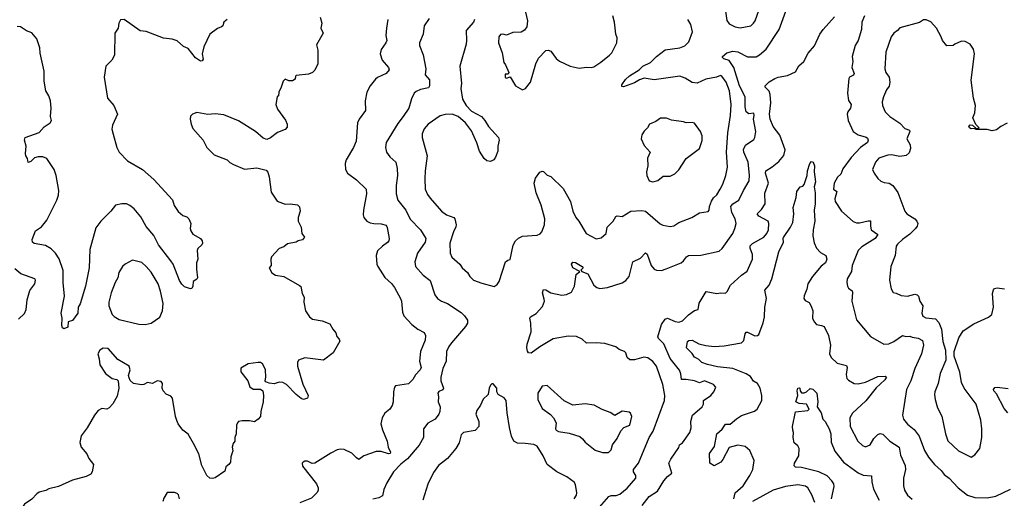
# Model space of a CAD drawing. Extents: x 1921360 to 2014538, y 768294 to 907744.
# Tile 410 of 412: x 2001036 to 2009043, y 896520 to 900414. Entities that reach past the tile are written whole.
import ezdxf

# ---------------------------------------------------------------- set-up
doc = ezdxf.new("R2010")
doc.units = 0

msp = doc.modelspace()

# ---------------------------------------------------------------- linework, layer by layer
at = {"layer": '0CON10XD'}
for points in [[(2005149.2, 900475), (2005165.8, 900405), (2005158.8, 900355), (2005141.7, 900328.3), (2005113.6, 900313.6), (2005045, 900309.2), (2004995, 900288.9), (2004965, 900297.1), (2004945.8, 900294.2), (2004932.5, 900275), (2004930, 900225), (2004960, 900145), (2004972.5, 900065), (2004986.7, 900046.7), (2005012.5, 899985), (2005008.3, 899971.7), (2004985, 899970), (2004984.1, 899944.1), (2004995, 899937.5), (2005025, 899950), (2005067, 899877), (2005125, 899842.5)], [(2005713.1, 896405), (2005826, 896535), (2005845, 896543.5), (2005887.4, 896542.6), (2005915.8, 896554.2), (2005975, 896602.5), (2006046.1, 896685), (2006047.1, 896705), (2006027.8, 896735), (2006028.9, 896755), (2006068.5, 896805), (2006154.5, 897015), (2006187.9, 897065), (2006280, 897315), (2006282.7, 897355), (2006265.4, 897444.6), (2006215.3, 897595.3), (2006185, 897632.9), (2006145, 897662.5), (2006111.7, 897668.3), (2006035, 897645.5), (2005996.9, 897646.9), (2005977.1, 897665), (2005965, 897703.3), (2005955, 897714), (2005911.7, 897731.7), (2005885, 897751.2), (2005795, 897780), (2005724.2, 897785.8), (2005645, 897781.2), (2005610, 897815), (2005565, 897835.8), (2005495, 897839.2), (2005375, 897817.8), (2005266.6, 897753.4), (2005195, 897702), (2005175, 897703.3), (2005166.1, 897716.1), (2005161.2, 897745), (2005163.9, 897773.9), (2005194.2, 897875), (2005194, 897945), (2005183.8, 897985), (2005190, 897995), (2005235, 898024.2), (2005288.9, 898081.1), (2005302.9, 898125), (2005300.9, 898140.9), (2005287.9, 898192.1), (2005295, 898220), (2005315, 898216.5), (2005355, 898192.5), (2005445, 898172.2), (2005482.4, 898177.6), (2005524.3, 898195.7), (2005547.8, 898245), (2005560.2, 898339.8), (2005590, 898365), (2005535, 898394), (2005524.2, 898425), (2005535, 898441.2), (2005555, 898439.2), (2005610.8, 898405), (2005618, 898395), (2005600, 898375), (2005606.7, 898365), (2005655.7, 898345), (2005704.7, 898254.7), (2005728.8, 898235), (2005755, 898226.9), (2005817.5, 898235), (2005935, 898273.8), (2005965, 898291.2), (2005992.5, 898325), (2006022.9, 898445), (2006084.2, 898475), (2006125, 898517.5), (2006137.5, 898505), (2006170, 898415), (2006194.6, 898384.6), (2006215, 898375.7), (2006255, 898374.5), (2006294.2, 898385.8), (2006415, 898436), (2006435, 898452), (2006458.6, 898485), (2006475.4, 898494.6), (2006575, 898498.2), (2006725, 898531.4), (2006748.3, 898551.7), (2006834.7, 898675.3), (2006853.1, 898715), (2006861.4, 898755), (2006854.3, 898795), (2006826.1, 898846.1), (2006819.5, 898895), (2006835, 898914.4), (2006885.6, 898945), (2006921.5, 899025), (2006967.6, 899102.4), (2006971.7, 899148.3), (2006960.4, 899255), (2006923.8, 899335), (2006921.7, 899358.3), (2006938.3, 899391.7), (2007005, 899438.6), (2007015.4, 899454.6), (2007022.1, 899505), (2007004.3, 899605), (2007010, 899635), (2007005, 899652.5), (2006965, 899648.6), (2006944.5, 899665), (2006936.1, 899705), (2006935.3, 899785), (2006890.6, 899875), (2006844, 900024), (2006805, 900081.4), (2006763.3, 900095), (2006751.2, 900105), (2006751.2, 900115), (2006786.2, 900145), (2006835, 900158.2), (2006875, 900152.3), (2006955, 900112.5), (2007025, 900113.1), (2007052.9, 900127.1), (2007106.1, 900173.9), (2007212.9, 900335), (2007265.6, 900484.4)], [(2006775, 900482.5), (2006786.9, 900406.9), (2006805, 900379.2), (2006855, 900355.7), (2006895, 900348.9), (2006982, 900365), (2007004.5, 900385), (2007016.1, 900405), (2007062.1, 900535)], [(2002722.5, 900415), (2002696.4, 900393.6), (2002687.5, 900365), (2002677.5, 900355), (2002645, 900343.3), (2002583.3, 900295), (2002533.3, 900193.3), (2002518.8, 900135), (2002526.7, 900093.3), (2002520, 900080), (2002505, 900077.5), (2002465, 900103.8), (2002405, 900180), (2002366.7, 900195), (2002315, 900242), (2002275, 900254.2), (2002205, 900264), (2002065, 900316.7), (2002014.6, 900324.6), (2001885, 900416.7), (2001855, 900412.5), (2001842, 900385), (2001835.8, 900344.2), (2001810, 900305), (2001805.8, 900125), (2001783.8, 900085), (2001737.5, 900035), (2001722.9, 899945), (2001750.8, 899775), (2001801.2, 899715), (2001830.8, 899645), (2001790, 899555), (2001784.2, 899524.2), (2001796.2, 899483.8), (2001825.7, 899375), (2001844.3, 899335), (2001912.5, 899265), (2002035, 899195.6), (2002127.5, 899115), (2002277.4, 898947.4), (2002291.7, 898901.7), (2002325, 898852.5), (2002361.7, 898821.7), (2002395, 898811.2), (2002412.5, 898795), (2002426.7, 898755), (2002421.2, 898715), (2002426.2, 898695), (2002445, 898670), (2002505, 898633.3), (2002520, 898615), (2002523.3, 898595), (2002518.3, 898581.7), (2002485, 898552.5), (2002478.8, 898535), (2002483.6, 898466.4), (2002472.5, 898435), (2002472.5, 898385), (2002482.5, 898315), (2002476.7, 898303.3), (2002446.4, 898283.6), (2002444.2, 898245), (2002435, 898226.7), (2002425, 898223.3), (2002375, 898240), (2002355, 898262.5), (2002335, 898292.5), (2002284.5, 898424.5), (2002265, 898452), (2002165, 898581.2), (2002127.9, 898657.9), (2002065, 898731.9), (2002019.5, 898809.5), (2001966, 898876), (2001932.6, 898902.6), (2001905.5, 898915.5), (2001865, 898916.9), (2001815, 898905.6), (2001777.5, 898855), (2001695.5, 898774.5), (2001655, 898720), (2001605.5, 898544.5), (2001600, 898395), (2001571.1, 898245), (2001526.7, 898103.3), (2001511.2, 898075), (2001508.8, 898025), (2001465, 897967.5), (2001430, 897955), (2001426.4, 897913.6), (2001395, 897900), (2001385, 897907.5), (2001378.8, 897925), (2001380, 897985), (2001374, 898025), (2001399.2, 898165), (2001388.1, 898275), (2001387.9, 898372.1), (2001357.6, 898467.6), (2001325.6, 898515.6), (2001290.5, 898550.5), (2001245, 898575.7), (2001152, 898592), (2001140, 898605), (2001137.5, 898625), (2001164, 898696), (2001212.7, 898727.3), (2001256.6, 898783.4), (2001338.1, 898945), (2001350, 898985), (2001352.9, 899025), (2001333.5, 899145), (2001315, 899196), (2001256, 899285), (2001225, 899298.9), (2001185, 899298.9), (2001155, 899290.8), (2001125, 899260), (2001105, 899252.5), (2001100, 899285), (2001085.7, 899305.7), (2001083.6, 899326.4)], [(2003480, 900435), (2003493.3, 900385), (2003483.8, 900345), (2003502.5, 900305), (2003450.7, 900209.3), (2003460, 900165), (2003460, 900055), (2003436.1, 900003.9), (2003417.5, 899985), (2003385, 899970), (2003285, 899960), (2003277.5, 899955), (2003275, 899930), (2003255, 899917.5), (2003225, 899917.5), (2003195, 899930), (2003177.5, 899915), (2003163.3, 899865), (2003142.5, 899825), (2003140, 899795), (2003130, 899785), (2003120, 899725), (2003133.3, 899685), (2003197.7, 899597.7), (2003210, 899565), (2003209.7, 899540.3), (2003195, 899520.8), (2003133.3, 899495), (2003075, 899452.5), (2003045, 899440), (2003015, 899451.2), (2002953.8, 899505), (2002815, 899590.8), (2002695, 899640), (2002625, 899648.8), (2002565, 899643.8), (2002475, 899657.5), (2002440, 899645), (2002425, 899630), (2002422.5, 899605), (2002430, 899565), (2002445, 899530), (2002527.5, 899435), (2002557.5, 899375), (2002617.5, 899315), (2002722.7, 899272.7), (2002745, 899251.2), (2002773.3, 899236.7), (2002865, 899196.7), (2002965, 899207.5), (2003040.7, 899190.7), (2003053.9, 899173.9), (2003065.9, 899134.1), (2003079.5, 899009.5), (2003128.3, 898938.3), (2003195, 898912), (2003234.1, 898915.9), (2003295, 898908.8), (2003310.7, 898890.7), (2003316.1, 898856.1), (2003299.2, 898805), (2003299.2, 898775), (2003324.2, 898725), (2003330, 898675), (2003352.5, 898645), (2003335.9, 898624.1), (2003300, 898615), (2003285, 898603.8), (2003215, 898589.2), (2003184.2, 898565.8), (2003145, 898551.2), (2003084.2, 898485), (2003078, 898465), (2003080, 898415), (2003063.3, 898395), (2003086.2, 898355), (2003115, 898334), (2003185, 898323.3), (2003312.5, 898252.5), (2003322.5, 898242.5), (2003333.3, 898185), (2003350, 898155), (2003346.7, 898115), (2003358.8, 898045), (2003393.3, 897995), (2003418.3, 897978.3), (2003495, 897963.8), (2003558.8, 897938.8), (2003581.2, 897895), (2003606.2, 897865), (2003614, 897835), (2003633.6, 897813.6), (2003638.2, 897798.2), (2003585, 897704.3), (2003505.4, 897644.6), (2003355, 897662.5), (2003302, 897645), (2003294.4, 897625), (2003294.6, 897595), (2003337.2, 897447.2), (2003381.2, 897355), (2003376.7, 897335), (2003345, 897324.2), (2003325, 897332.5), (2003284.6, 897364.6), (2003205.7, 897445), (2003175, 897461.5), (2003145, 897464.4), (2003105, 897452), (2003065, 897456.7), (2003037, 897467), (2003032.5, 897475), (2003038.8, 897505), (2003035.8, 897565), (2003026.2, 897585), (2003010, 897615), (2002995, 897623.8), (2002976.1, 897623.9), (2002895, 897614), (2002835, 897580), (2002835, 897550), (2002890, 897475), (2002907, 897427), (2002935, 897407.5), (2002995, 897406.7), (2003013.6, 897393.6), (2003018.8, 897355), (2003016.1, 897306.1), (2002996.2, 897225), (2002993.3, 897185), (2002975, 897163.3), (2002945, 897143.3), (2002905, 897151.2), (2002845, 897151.2), (2002816.1, 897143.9), (2002806.7, 897135), (2002798.8, 897115), (2002796.2, 897045), (2002784, 897015), (2002786, 896985), (2002772, 896965), (2002763.8, 896935), (2002768, 896905), (2002753.9, 896856.1), (2002750, 896815), (2002737.5, 896795), (2002712.5, 896775), (2002705, 896740), (2002625, 896687.5), (2002605, 896680), (2002583, 896683), (2002557.5, 896705), (2002517.9, 896787.9), (2002492.6, 896882.6), (2002450, 896965), (2002405, 897041.2), (2002361.2, 897075), (2002323.3, 897125), (2002312.9, 897152.9), (2002302, 897185), (2002277.1, 897335), (2002265, 897350), (2002226.2, 897366.2), (2002203.3, 897395), (2002193.8, 897415), (2002196, 897455), (2002185, 897470), (2002155, 897476.7), (2002116.1, 897453.9), (2002075, 897463.3), (2002045, 897446.7), (2002025, 897444), (2001962.5, 897455), (2001935, 897477.5), (2001925, 897500), (2001921.7, 897518.3), (2001934, 897565), (2001926, 897595), (2001835, 897648.6), (2001755, 897738), (2001715, 897741.2), (2001686.7, 897725), (2001670, 897695), (2001683.3, 897655), (2001686.2, 897605), (2001734.1, 897534.1), (2001787.5, 897495), (2001825.9, 897485.9), (2001836.1, 897476.1), (2001840.8, 897415), (2001828.3, 897351.7), (2001792.3, 897287.7), (2001763.3, 897255), (2001745, 897246.2), (2001705, 897250), (2001675, 897234), (2001644.6, 897195.4), (2001585, 897094), (2001535, 897028)], [(2004030.8, 900415), (2004018, 900345), (2004013.8, 900285), (2004021.2, 900245), (2004013.8, 900225), (2003975, 900172.5), (2003966.2, 900135), (2003982.5, 900085), (2004036.2, 900025), (2004041.2, 900005), (2004015, 899977.5), (2003945.6, 899944.4), (2003930.2, 899929.8), (2003886.7, 899875), (2003858.1, 899825), (2003845.8, 899755), (2003848.8, 899675), (2003796.7, 899605), (2003783.3, 899575), (2003771.2, 899425), (2003750.8, 899375), (2003690.6, 899275), (2003681.9, 899245), (2003685.7, 899195.7), (2003701.2, 899165), (2003775, 899111.2), (2003853.9, 899033.9), (2003855.8, 898995.8), (2003830.8, 898865), (2003828.8, 898825), (2003833.8, 898805), (2003858, 898775), (2003885, 898760), (2003915, 898754.4), (2003975, 898752), (2004015, 898741.2), (2004024.3, 898724.3), (2004039.2, 898635), (2004038.8, 898615), (2004028.3, 898601.7), (2003985, 898571.2), (2003945, 898532.5), (2003934.4, 898495), (2003939.2, 898425), (2003948, 898405), (2004005, 898316.7), (2004058.3, 898268.3), (2004083.8, 898235), (2004134, 898145), (2004140.8, 898125), (2004148.8, 898035), (2004160, 898005), (2004224.2, 897934.2), (2004275, 897896.2), (2004325, 897868.6), (2004336.4, 897845), (2004333.1, 897806.9), (2004294.6, 897715.4), (2004288.5, 897635), (2004301.1, 897585), (2004293.1, 897565), (2004255, 897525.6), (2004233.3, 897486.7), (2004199.1, 897450.9), (2004092.5, 897435), (2004083.3, 897425), (2004076.7, 897385), (2004073.9, 897306.1), (2004063.8, 897275), (2004046.7, 897245), (2004005, 897213.3), (2003983.1, 897175), (2003973.3, 897125), (2003985.6, 897075.6), (2004025.6, 896985), (2004031.5, 896935), (2004051.4, 896895), (2004049.2, 896885), (2004035, 896882.5), (2003975, 896900), (2003935, 896901.2), (2003835, 896866.2), (2003795, 896836.7), (2003775, 896848.8), (2003737.4, 896887.4), (2003675, 896915.8), (2003645, 896919.2), (2003617, 896913), (2003565, 896886), (2003435, 896806.7), (2003413.6, 896803.6), (2003375, 896822.5), (2003355, 896822.5), (2003340, 896815), (2003333.3, 896805), (2003335, 896782.5), (2003448.8, 896638.8), (2003463.3, 896605), (2003463.6, 896586.4), (2003453.9, 896566.1), (2003409.2, 896520.8), (2003315, 896484)], [(2004365, 900423.3), (2004324, 900365), (2004315.7, 900295), (2004287.5, 900225), (2004287.5, 900205), (2004318.3, 900128.3), (2004338.1, 900015), (2004334.4, 899965), (2004368.1, 899925), (2004369.5, 899875), (2004360.3, 899859.7), (2004295, 899845.4), (2004259.2, 899830.8), (2004243.1, 899816.9), (2004221.2, 899768.8), (2004199.2, 899695), (2004154.5, 899625.5), (2004109.8, 899570.2), (2004015.6, 899415), (2004010, 899375), (2004019.4, 899335), (2004045, 899299.2), (2004094, 899255), (2004105.6, 899204.4), (2004107.1, 899145), (2004096.4, 899065), (2004096.6, 898996.6), (2004110.6, 898945), (2004175.3, 898865.3), (2004211.7, 898791.7), (2004295.6, 898705), (2004338.1, 898635), (2004333.5, 898605), (2004269.6, 898515), (2004249.1, 898445), (2004254.6, 898405), (2004318, 898335), (2004375, 898291.2), (2004413.1, 898175), (2004432.9, 898145), (2004465, 898123.3), (2004515, 898105.6), (2004625, 898032.5), (2004654.5, 898004.5), (2004678.3, 897968.3), (2004677.5, 897945), (2004662.6, 897917.4), (2004546.3, 897783.7), (2004524.6, 897755.4), (2004505.7, 897715), (2004502.9, 897635), (2004477.1, 897575), (2004460.8, 897505), (2004461.5, 897475), (2004482.5, 897415), (2004477.1, 897402.9), (2004445, 897388.8), (2004436.7, 897375), (2004442.5, 897345), (2004440, 897305), (2004454.3, 897264.3), (2004453.2, 897226.8), (2004445.8, 897205), (2004415, 897164.3), (2004355, 897131.2), (2004320, 897085), (2004318.6, 897015), (2004285, 896952), (2004189.2, 896840.8), (2004135, 896797.5), (2004076.9, 896735), (2004021.9, 896645), (2003997.6, 896592.4), (2003985, 896538.8), (2003957.4, 896522.6), (2003908.3, 896511.7)], [(2004734.4, 900415), (2004726.9, 900393.1), (2004668.1, 900325), (2004670.6, 900245), (2004666, 900215), (2004615.8, 900035), (2004628.6, 899895), (2004624.3, 899854.3), (2004636.8, 899766.8), (2004666.9, 899715), (2004710.3, 899670.3), (2004790.8, 899625), (2004819.2, 899595), (2004848, 899545), (2004930, 899455), (2004935.5, 899434.5), (2004923.8, 899385), (2004923.3, 899345), (2004904, 899295), (2004891.2, 899275), (2004865, 899260.8), (2004835.8, 899265.8), (2004813.3, 899285), (2004776, 899345), (2004753, 899413), (2004709.7, 899509.7), (2004660, 899575), (2004602.5, 899625), (2004554.2, 899645.8), (2004495, 899642.5), (2004455, 899631.4), (2004357.1, 899565), (2004325.7, 899525), (2004309.4, 899485), (2004309.4, 899455), (2004349.5, 899305), (2004333.3, 899185), (2004331.3, 899118.7), (2004334.3, 899035), (2004352.6, 898992.6), (2004375, 898961.2), (2004466, 898855), (2004506.6, 898826.6), (2004565.7, 898805.7), (2004574.1, 898794.1), (2004585.7, 898745.7), (2004582.7, 898727.3), (2004562.6, 898687.4), (2004534.4, 898595), (2004535.7, 898515), (2004551.2, 898481.2), (2004615, 898426), (2004634.6, 898394.6), (2004677.2, 898357.2), (2004696, 898325), (2004725.6, 898295.6), (2004795, 898269.2), (2004895, 898243.3)], [(2004895, 898243.3), (2004919.5, 898260.5), (2004935, 898282.5), (2004986.4, 898443.6), (2005005, 898457.5), (2005025, 898462.5), (2005049.8, 898580.2), (2005066.9, 898615), (2005093, 898637), (2005125, 898653.1), (2005245, 898660), (2005269.1, 898670.9), (2005283, 898687), (2005304.2, 898745.8), (2005307.5, 898795), (2005276.2, 898905), (2005236.7, 899005), (2005220.9, 899085), (2005230, 899125), (2005265.7, 899174.3), (2005285, 899182), (2005295, 899178), (2005325, 899150), (2005355, 899138), (2005455, 899040.8), (2005514.3, 898935), (2005533.5, 898855), (2005558.1, 898805), (2005583.8, 898773.8), (2005643, 898673), (2005725, 898630), (2005765, 898640), (2005805, 898673.3), (2005813.3, 898725), (2005863.3, 898775), (2005885, 898812.5), (2005895, 898817.5), (2005935, 898812.5), (2006005, 898855.7), (2006095, 898862.7), (2006125, 898857.1), (2006243.4, 898753.4), (2006265, 898742.5), (2006325, 898732), (2006355, 898736), (2006395, 898764.2), (2006502.5, 898805), (2006565, 898843.8), (2006635, 898853.3), (2006643.3, 898865), (2006646, 898895), (2006661.5, 898938.5), (2006677.1, 898965), (2006705, 898989.2), (2006732.7, 899035), (2006754.5, 899075), (2006779.6, 899145), (2006791.8, 899215), (2006783.7, 899335), (2006795.3, 899494.7), (2006817.2, 899635), (2006823.1, 899725), (2006808.7, 899835), (2006780.5, 899905), (2006746.9, 899955), (2006735, 899959.1), (2006703.4, 899946.6), (2006615, 899928.9), (2006545, 899896.5), (2006505, 899902.2), (2006448.8, 899938.8), (2006405, 899954.7), (2006195, 899924.7), (2006115, 899938.6), (2006075.5, 899924.5), (2006035, 899900), (2005945, 899867.5), (2005931.7, 899871.7), (2005932.5, 899885), (2005962.3, 899927.7), (2005995, 899956.7), (2006072.5, 900005), (2006103.3, 900035), (2006165.4, 900064.6), (2006214.2, 900115.8), (2006285, 900168.1), (2006405, 900184.6), (2006445, 900202.2), (2006476.7, 900235), (2006507.1, 900315), (2006494.5, 900375), (2006470, 900415)], [(2005125, 899842.5), (2005150, 899855), (2005190, 899905), (2005233.3, 900055), (2005255, 900100), (2005315, 900162.5), (2005335, 900166.7), (2005355, 900157.5), (2005398.8, 900098.8), (2005425.5, 900075.5), (2005513.3, 900035), (2005585, 900019.2), (2005645, 900027.1), (2005685, 900024.3), (2005705, 900030), (2005762.6, 900067.4), (2005833.8, 900125), (2005851.2, 900145), (2005892, 900225), (2005893.8, 900265), (2005884, 900295), (2005873, 900393), (2005860, 900445)], [(2006098.3, 896461.7), (2006155, 896534.3), (2006222.4, 896577.6), (2006275, 896661.4), (2006305, 896697.1), (2006340, 896725), (2006315.5, 896805), (2006330.4, 896839.6), (2006395, 896932.5), (2006402.5, 896955), (2006425, 896971.2), (2006485, 897055.8), (2006495.5, 897094.5), (2006493.5, 897145), (2006508.1, 897195), (2006586, 897265), (2006596, 897285), (2006597.5, 897315), (2006656, 897355), (2006681.2, 897385), (2006696.7, 897425), (2006677, 897447), (2006605, 897475.7), (2006565, 897459.2), (2006525, 897474.3), (2006455, 897486.5), (2006416.7, 897486.7), (2006412.7, 897532.7), (2006401.9, 897561.9), (2006326.2, 897656.2), (2006275.7, 897775.7), (2006230.1, 897820.1), (2006224.8, 897834.8), (2006255.1, 897935), (2006285, 897978.7), (2006305.3, 897985.3), (2006367.6, 897957.6), (2006395, 897952.9), (2006425, 897964.5), (2006475, 898013.3), (2006525, 898048.8), (2006553.3, 898056.7), (2006562.3, 898107.7), (2006617.5, 898202.5), (2006705, 898186.7), (2006735, 898192.2), (2006775, 898189.2), (2006788.1, 898201.9), (2006815.4, 898254.6), (2006905, 898335.5), (2006951.3, 898368.7), (2006995.9, 898465), (2006995, 898502.5), (2006977.3, 898555), (2006977.8, 898575), (2006995.9, 898594.1), (2007087.5, 898645), (2007111.9, 898675), (2007124.4, 898705), (2007128.9, 898755), (2007122.5, 898775), (2007048, 898815), (2007034.3, 898835), (2007069.7, 898870.3), (2007097.9, 898915), (2007096.4, 899003.6), (2007125.5, 899084.5), (2007101.5, 899165), (2007102.9, 899185), (2007155, 899216.5), (2007209.6, 899260.4), (2007249.9, 899310.1), (2007261.1, 899355), (2007218.8, 899475), (2007163.1, 899545), (2007138.8, 899605), (2007133.9, 899645), (2007143.4, 899736.6), (2007140.5, 899805), (2007132.2, 899832.2), (2007097.8, 899865), (2007097.8, 899875), (2007132.1, 899907.9), (2007177.1, 899935), (2007205, 899946.1), (2007281.3, 899958.7), (2007345, 899990.8), (2007371.2, 900038.8), (2007414.3, 900075), (2007449.3, 900140.7), (2007499.4, 900200.6), (2007544, 900295), (2007570, 900335), (2007663, 900437)], [(2007906, 900445), (2007884, 900395), (2007881.2, 900335), (2007854, 900245), (2007830.8, 900205), (2007806.2, 900115), (2007812, 900075), (2007804.2, 900025), (2007822.2, 899975), (2007816.7, 899963.3), (2007784.5, 899945.5), (2007779.2, 899935), (2007767.1, 899815), (2007776.8, 899756.8), (2007798.6, 899725), (2007791.8, 899695), (2007770, 899665), (2007765.8, 899645), (2007772.5, 899595), (2007814.3, 899504.3), (2007855, 899478.1), (2007919.3, 899459.3), (2007930.6, 899450.6), (2007937.1, 899435), (2007929.4, 899415), (2007875, 899373.8), (2007797.2, 899292.8)], [(2009067.7, 899572.3), (2009015, 899546), (2008981.2, 899518.8), (2008945, 899508.8), (2008905, 899520), (2008815, 899520), (2008797.5, 899527.5), (2008775, 899526.7), (2008761.2, 899535), (2008756.2, 899545), (2008765, 899557.5), (2008785.9, 899555.9), (2008815, 899530), (2008840, 899535), (2008811.7, 899561.7), (2008786.7, 899615), (2008803.3, 899655), (2008810, 899715), (2008794, 899775), (2008773, 899923), (2008800, 900135), (2008793, 900173), (2008765, 900213.8), (2008725, 900236.7), (2008695, 900240), (2008640, 900215), (2008627, 900203), (2008575, 900200), (2008540, 900245), (2008531.2, 900275), (2008491.2, 900345), (2008445, 900396.7), (2008407, 900413), (2008385, 900412.5), (2008355, 900391.2), (2008195, 900348.8), (2008175, 900326.7), (2008145, 900303.8), (2008124.3, 900275), (2008079.1, 900150.9), (2008071.4, 900015), (2008080, 899985), (2008108, 899945), (2008111.2, 899905), (2008105.8, 899874.2), (2008085, 899842.5), (2008060, 899785), (2008050.6, 899745), (2008051.4, 899715), (2008073.4, 899663.4), (2008112, 899625), (2008195, 899570.8), (2008235, 899530), (2008272.9, 899515), (2008274.5, 899505), (2008250.9, 899445), (2008278.1, 899395), (2008280.5, 899365), (2008270.4, 899329.6), (2008245, 899309.4), (2008195, 899300.6), (2008125.6, 899315.6), (2008095, 899312.2), (2008023.6, 899286.4), (2007996.7, 899255), (2007972.5, 899195), (2007984, 899165), (2008015, 899121.2), (2008040.3, 899100.3), (2008065, 899090), (2008107.5, 899085), (2008136.7, 899065), (2008177.4, 899007.4), (2008234.3, 898855), (2008252, 898835), (2008315.6, 898795), (2008333.3, 898775), (2008339.4, 898755), (2008335.6, 898735), (2008320, 898715), (2008275, 898669.5), (2008214.3, 898625), (2008175, 898587.5), (2008165, 898570), (2008155.8, 898495), (2008119.4, 898405), (2008110.8, 898295), (2008123.6, 898223.6), (2008140, 898195), (2008165, 898190), (2008205, 898170), (2008255, 898164.4), (2008315, 898180), (2008335.5, 898175.5), (2008345, 898163.3), (2008355.6, 898125), (2008381.1, 898085), (2008372.5, 898025), (2008380.7, 898000.7), (2008405, 897986.9), (2008485, 897979.4), (2008511.4, 897951.4), (2008533.3, 897895), (2008544.4, 897795.6), (2008566, 897725), (2008568, 897645), (2008521.9, 897535), (2008505.7, 897455), (2008477.5, 897385), (2008474.4, 897365), (2008481.4, 897325), (2008501.4, 897255), (2008535, 897187.5), (2008564, 897045), (2008585, 896987.5), (2008671.2, 896905), (2008775, 896853.8)], [(2001083.6, 899326.4), (2001088.1, 899385), (2001074.4, 899435), (2001080, 899455), (2001195, 899495.7), (2001235, 899541.2), (2001284.2, 899575), (2001294.2, 899595), (2001286.2, 899625), (2001291.2, 899695), (2001285.8, 899754.2), (2001271.4, 899795), (2001247.7, 899835), (2001234.6, 899915), (2001234.6, 899995.4), (2001200.9, 900140.9), (2001199.1, 900185), (2001175, 900258.8), (2001135, 900306.7), (2001092.3, 900322.3), (2001042.5, 900355), (2001015, 900358.6)], [(2006185, 899093.8), (2006225, 899106), (2006269.5, 899140.5), (2006325, 899142), (2006365, 899158.8), (2006397.6, 899192.4), (2006455, 899283.3), (2006563.8, 899365), (2006585, 899430), (2006585, 899470), (2006572, 899505), (2006525, 899573.3), (2006505, 899578.8), (2006455, 899574), (2006434.2, 899584.2), (2006337.7, 899597.7), (2006295, 899613.8), (2006248.3, 899611.7), (2006210, 899585), (2006157, 899563), (2006142.5, 899535), (2006115, 899507.5), (2006094.1, 899475.9), (2006088.8, 899445), (2006115, 899390), (2006162.5, 899335), (2006142.3, 899287.7), (2006144, 899225), (2006134.1, 899175.9), (2006136.2, 899145), (2006154.1, 899104.1), (2006185, 899093.8)], [(2007797.2, 899292.8), (2007729.5, 899200.5), (2007715, 899155.8), (2007686.7, 899133.3), (2007660, 899085), (2007654.4, 899035), (2007680.5, 899015), (2007666.2, 898956.2), (2007668.5, 898935), (2007720.6, 898855), (2007815, 898772.5), (2007842.4, 898762.4), (2007865, 898761.9), (2007935, 898778.6), (2007955, 898777.5), (2007954.5, 898734.5), (2007961.4, 898705), (2008014, 898665), (2007993.1, 898635), (2007885.7, 898565), (2007855.6, 898535), (2007807.1, 898415), (2007800.8, 898365), (2007766.7, 898305), (2007762.2, 898275), (2007767.1, 898245), (2007775, 898228.8), (2007805, 898206.7), (2007809.2, 898195), (2007802.5, 898125), (2007833.3, 898003.3), (2007841.8, 897971.8), (2007955, 897835.7), (2008064.6, 897774.6), (2008105, 897776.7), (2008145, 897795.6), (2008215, 897845.6), (2008243, 897837), (2008275, 897840), (2008295, 897830.9), (2008343.3, 897823.3), (2008378.9, 897805), (2008386, 897765), (2008370.8, 897695), (2008316.5, 897575), (2008283.9, 897476.1), (2008247.5, 897405), (2008214.4, 897195), (2008222.9, 897165), (2008255, 897122.5), (2008310.7, 897080.7), (2008351.1, 897025), (2008395, 896908), (2008425.9, 896855.9), (2008475, 896794.2), (2008529.2, 896745), (2008553.8, 896713.8), (2008595, 896684.2), (2008667.1, 896605), (2008745, 896545.6), (2008805, 896526.5), (2008905, 896522.9), (2008975, 896538), (2009095, 896593.8)], [(2006842.5, 896515), (2006855.5, 896564.5), (2006918.3, 896621.7), (2006973.5, 896705), (2006997.5, 896755), (2007008.3, 896828.3), (2006975, 896910), (2006935, 896942.2), (2006875, 896952.5), (2006805, 896934.3), (2006755, 896835.7), (2006737.2, 896812.8), (2006685, 896783.1), (2006647.5, 896805), (2006645.8, 896885), (2006687.6, 896942.4), (2006705, 897044), (2006748.7, 897081.3), (2006775, 897124.4), (2006815, 897123.5), (2006865, 897167.3), (2006906.2, 897193.8), (2007010.4, 897229.6), (2007034, 897245), (2007071.9, 897315), (2007072.2, 897355), (2007058.2, 897415), (2007035, 897453.1), (2007002.5, 897472.5), (2006980.4, 897510.4), (2006945, 897532.3), (2006835, 897575.2), (2006710.5, 897590.5), (2006629.1, 897609.1), (2006584.6, 897624.6), (2006559.7, 897649.7), (2006540.8, 897659.2), (2006525, 897667.5), (2006505, 897698.8), (2006460, 897745), (2006466.2, 897795), (2006477.5, 897805), (2006505, 897807.5), (2006558, 897778), (2006615, 897763.9), (2006685, 897754.7), (2006765, 897761.2), (2006905.8, 897785), (2006925.3, 897804.7), (2006935, 897857.5), (2006945, 897871.2), (2006955, 897872.5), (2007015, 897840.6), (2007035, 897844.2), (2007046.1, 897853.9), (2007082.9, 897947.1), (2007092.5, 897995), (2007095.8, 898075), (2007108.9, 898145), (2007095.4, 898214.6), (2007132.3, 898255), (2007152.5, 898305), (2007209.1, 898525), (2007247.1, 898605), (2007244.4, 898634.4), (2007248.8, 898641.2), (2007305.3, 898724.7), (2007323.5, 898765), (2007330.9, 898835), (2007327.5, 898885), (2007351.7, 898968.3), (2007355.8, 899015), (2007383.3, 899055), (2007405, 899060), (2007417, 899073), (2007441.1, 899145), (2007442.5, 899185), (2007462.9, 899245), (2007475, 899260.8), (2007488, 899255), (2007499.4, 899225), (2007495.8, 899175), (2007506.9, 899095), (2007495.8, 899054.2), (2007505.4, 899005), (2007504.5, 898914.5), (2007496.7, 898865), (2007503.4, 898773.4), (2007488.2, 898705), (2007486.2, 898655), (2007498.1, 898598.1), (2007515, 898556), (2007548.9, 898518.9), (2007591.2, 898495), (2007601.2, 898465), (2007588.8, 898435), (2007555, 898407.5), (2007484.6, 898325.4), (2007446, 898265), (2007438.3, 898221.7), (2007415, 898167.5), (2007412, 898145), (2007425, 898128.8), (2007455, 898113.3), (2007473, 898083), (2007486, 898045), (2007484, 897985), (2007496.2, 897955), (2007515, 897934), (2007557, 897927), (2007577, 897917), (2007614, 897845), (2007630.6, 897765), (2007622.5, 897695), (2007635, 897666.7), (2007685, 897620), (2007759.7, 897599.7), (2007764.2, 897585), (2007757.3, 897527.3), (2007763.8, 897495), (2007775, 897481.2), (2007823.4, 897453.4), (2007855, 897450.6), (2007915, 897465.6), (2008015, 897510), (2008074, 897514), (2008085.7, 897505.7), (2008072.9, 897485), (2008001.1, 897418.9), (2007917.7, 897312.3), (2007808.7, 897211.3), (2007786.9, 897175), (2007790, 897105), (2007852, 896985), (2007889.7, 896949.7), (2007915, 896938.8), (2007953.3, 896955), (2007982.6, 897007.4), (2008015, 897040), (2008035, 897048), (2008055, 897041.2), (2008112.5, 896985), (2008187.2, 896937.2), (2008199.5, 896869.5), (2008236.2, 896786.2), (2008238.5, 896755), (2008224.4, 896685), (2008222.4, 896622.4), (2008230.6, 896585), (2008256, 896545), (2008295, 896512.9)], [(2002055, 897934.4), (2002105, 897945.8), (2002175.4, 897994.6), (2002197.3, 898045), (2002202.2, 898105), (2002181.9, 898205), (2002161.9, 898265), (2002105, 898360), (2002065, 898406.7), (2002028.3, 898438.3), (2001953.9, 898456.1), (2001892.5, 898425), (2001872.5, 898405), (2001842.3, 898357.7), (2001833.8, 898315), (2001811.2, 898275), (2001778.8, 898191.2), (2001760, 898115), (2001760.6, 898085), (2001788.8, 898015), (2001805, 897998.8), (2001845.6, 897975.6), (2002005, 897937.8), (2002055, 897934.4)], [(2001025, 897976.2), (2001075.6, 898024.4), (2001087.1, 898055), (2001097.5, 898135), (2001118.3, 898211.7), (2001160, 898265), (2001163.3, 898295), (2001157.5, 898305), (2001045, 898345.8), (2000997.2, 898387.2)], [(2008775, 896853.8), (2008805, 896872.5), (2008844.1, 896925.9), (2008860, 897015), (2008860.8, 897085), (2008851.4, 897155), (2008813.5, 897285), (2008717.5, 897415), (2008695, 897462.5), (2008682.5, 897545), (2008635.6, 897675), (2008636.9, 897713.1), (2008674.4, 897825), (2008708.3, 897881.7), (2008795, 897940), (2008915, 897994.2), (2008941.2, 898015), (2008954.2, 898075.8), (2008946.9, 898185), (2008954.3, 898215), (2008963.4, 898226.6), (2008985, 898232.2), (2009045.4, 898224.6)], [(2005544.6, 896515.4), (2005564, 896545), (2005567.1, 896565), (2005555, 896632.5), (2005545, 896651.2), (2005485, 896694.4), (2005405, 896736), (2005325, 896794.2), (2005294.2, 896865), (2005244.4, 896944.4), (2005216.5, 896956.5), (2005147, 896967), (2005085, 896968.1), (2005055, 896986), (2005035, 897026.2), (2005019.2, 897095), (2004999.4, 897215), (2004991.2, 897315), (2004975, 897336.7), (2004926.7, 897365), (2004916.7, 897385), (2004917.5, 897415), (2004885, 897450), (2004875, 897450), (2004865, 897440), (2004852.5, 897415), (2004846.7, 897365), (2004804.2, 897325.8), (2004783.6, 897276.4), (2004753.3, 897235), (2004746.7, 897205), (2004770, 897145), (2004770, 897105), (2004738.8, 897071.2), (2004645, 897055.5), (2004626.5, 897035), (2004609.1, 896970.9), (2004582.9, 896925), (2004515, 896842.9), (2004442.8, 896787.2), (2004400.6, 896729.4), (2004354.2, 896635), (2004314.2, 896505)], [(2005775, 896891.2), (2005825, 896892.5), (2005846.7, 896915), (2005856.2, 896955), (2005895, 897006.2), (2005925, 897070), (2005950, 897095), (2005998.6, 897115), (2006014, 897185), (2006003.3, 897213.3), (2005991.7, 897221.7), (2005935, 897228.8), (2005875, 897193.3), (2005837.7, 897217.7), (2005772.3, 897242.3), (2005708.3, 897278.3), (2005635, 897288.8), (2005535, 897277.5), (2005464.2, 897314.2), (2005325, 897437.5), (2005285, 897432.5), (2005250.6, 897375), (2005250, 897325), (2005285, 897250), (2005351.4, 897201.4), (2005376.7, 897175), (2005397.5, 897135), (2005393.6, 897086.4), (2005400, 897075), (2005416.4, 897063.6), (2005505, 897050), (2005591.7, 897021.7), (2005613.8, 897005), (2005635.8, 896975.8), (2005715, 896912), (2005775, 896891.2)], [(2007638.8, 896515), (2007660.7, 896615), (2007656.8, 896636.8), (2007642, 896662), (2007602.6, 896702.6), (2007535, 896735.4), (2007395, 896770), (2007344.2, 896774.2), (2007333.9, 896783.9), (2007338, 896805), (2007371.4, 896865), (2007373.8, 896925), (2007365, 896947.5), (2007335, 896970), (2007326.2, 897015), (2007330, 897055), (2007323.3, 897075), (2007320, 897105), (2007345, 897222.5), (2007445, 897233.8), (2007456, 897245), (2007435, 897286.2), (2007375, 897290), (2007347.5, 897305), (2007363.3, 897355), (2007357.5, 897395), (2007363.8, 897415), (2007375, 897420), (2007380, 897415), (2007383, 897393), (2007395, 897377.5), (2007415, 897377.5), (2007433.6, 897386.4), (2007465, 897414), (2007485, 897408.8), (2007517.5, 897375), (2007528, 897305), (2007522, 897265), (2007554, 897215), (2007568.8, 897165), (2007587.1, 897145), (2007619.5, 897085), (2007631.8, 897045), (2007635.5, 896975.5), (2007664.7, 896904.7), (2007735, 896814.5), (2007855, 896726.2), (2007895, 896709.3), (2007962, 896702), (2007965.6, 896655), (2007980.5, 896595), (2008024.4, 896505)], [(2009071.4, 897215), (2009041.2, 897251.2), (2008979.1, 897369.1), (2008958.6, 897395), (2008954.3, 897405.7), (2008965, 897420.8), (2008985, 897424.3), (2009075, 897413.6)], [(2001535, 897028), (2001524.4, 896975), (2001535, 896936.7), (2001581.7, 896881.7), (2001596.7, 896845), (2001636.2, 896795), (2001626.2, 896735), (2001615, 896717.5), (2001575, 896697.5), (2001465, 896667.5), (2001350, 896615), (2001273, 896597), (2001247, 896583), (2001195, 896570), (2001174.1, 896555.9), (2001135, 896513.3), (2001075, 896472.5), (2001032.5, 896405)], [(2002336.4, 896516.4), (2002327, 896547), (2002315, 896560), (2002295, 896567.5), (2002235, 896567.5), (2002208.3, 896521.7), (2002200, 896495)], [(2007502.9, 896485), (2007477.9, 896547.9), (2007446, 896605), (2007427.6, 896617.6), (2007365, 896628.2), (2007265, 896615.9), (2007164.2, 896585), (2006995, 896493.3)]]:
    msp.add_lwpolyline(points, dxfattribs=at)

doc.saveas('drawing.dxf')
